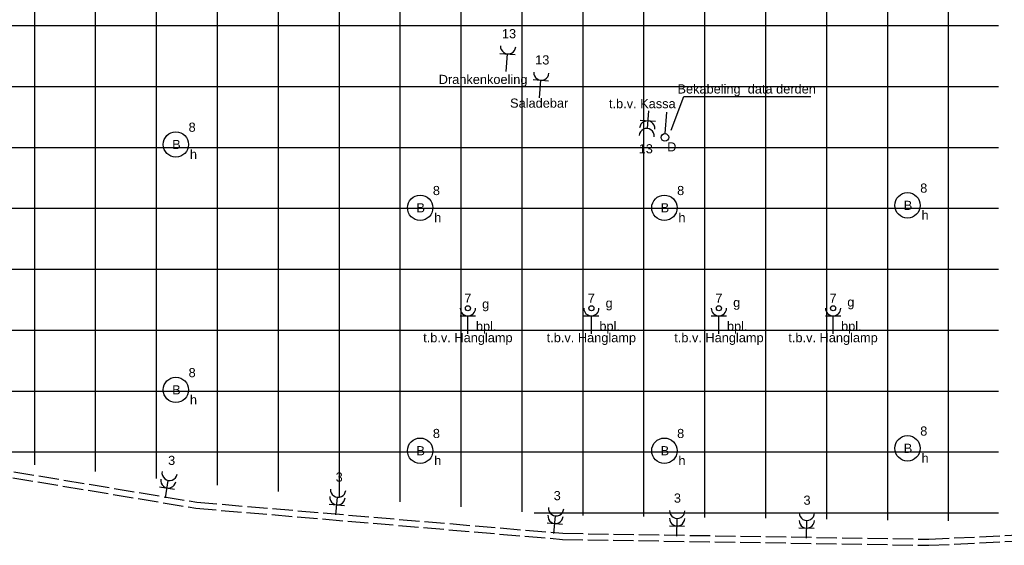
# Model space of a CAD drawing. Extents: x -156717 to 425753, y -51191 to 363295.
# Tile 450 of 502: x 298085 to 307780, y 109544 to 114721. Entities that reach past the tile are written whole.
import ezdxf
from ezdxf.enums import TextEntityAlignment as Align

# ---------------------------------------------------------------- set-up
doc = ezdxf.new("R2010")
doc.units = 0
doc.header["$LTSCALE"] = 50
doc.linetypes.add('E_GOOT3', pattern=[5, 4, -1])
doc.layers.get('0').update_dxf_attribs({"linetype": 'CONTINUOUS'})
for name, color, linetype in [('45 Plafond 2D arcering', 7, 'CONTINUOUS'), ('EL6131--_WG', 2, 'CONTINUOUS'), ('EL6222--', 3, 'CONTINUOUS'), ('EL6311--', 3, 'CONTINUOUS'), ('EL6441--', 3, 'CONTINUOUS'), ('EL6511--', 3, 'CONTINUOUS'), ('EL6522--', 3, 'CONTINUOUS'), ('EM6131--', 1, 'CONTINUOUS')]:
    doc.layers.add(name, color=color, linetype=linetype)
doc.styles.add('BURO-018', font='ARIAL.TTF', dxfattribs={"height": 63})

# ---------------------------------------------------------------- blocks, each defined once
blk = doc.blocks.new('1115B3')
at = {"color": 0, "linetype": 'Continuous'}
blk.add_circle((0, 3.5), 2.5, dxfattribs=at)
at = {"color": 0, "linetype": 'Continuous', "style": 'BURO-018'}
for tag, p in [('E_GKAST', (0, 11.5)), ('E_GROEP', (0, 8.5)), ('E_SGROEP', (4.5, 8.5)), ('E_ARMCODE', (0, 3.5)), ('E_SLET', (4.5, 2.5))]:
    blk.add_attdef(tag, text='', height=1.8, dxfattribs=at).set_placement(p, align=Align.MIDDLE)
blk = doc.blocks.new('111304A')
at = {"color": 0, "linetype": 'Continuous'}
for p, q in [((0, 1), (0, 4.5)), ((-1.5, 3), (1.5, 3))]:
    blk.add_line(p, q, dxfattribs=at)
for centre in [(0, 6), (0, 4.5)]:
    blk.add_arc(centre, 1.5, 180, 0, dxfattribs=at)
at = {"color": 0, "linetype": 'Continuous', "style": 'BURO-018'}
for tag, p in [('E_GKAST', (0, 11.5)), ('E_GROEP', (0, 8.5)), ('E_SGROEP', (4.5, 8.5))]:
    blk.add_attdef(tag, text='', height=1.8, dxfattribs=at).set_placement(p, align=Align.MIDDLE)
at = {"color": 0, "linetype": 'Continuous', "style": 'BURO-018', "flags": 1}
for tag, p in [('E_VERMCODE', (13, 8.5)), ('E_MATCODE', (0, 0))]:
    blk.add_attdef(tag, text='', height=1.8, dxfattribs=at).set_placement(p, align=Align.MIDDLE)
blk = doc.blocks.new('111304')
at = {"color": 0, "linetype": 'Continuous'}
for p, q in [((-1.5, 4.5), (1.5, 4.5)), ((0, 1), (0, 4.5))]:
    blk.add_line(p, q, dxfattribs=at)
blk.add_arc((0, 6), 1.5, 180, 0, dxfattribs=at)
at = {"color": 0, "linetype": 'Continuous', "style": 'BURO-018'}
for tag, p in [('E_GKAST', (0, 11.5)), ('E_GROEP', (0, 8.5)), ('E_SGROEP', (4.5, 8.5))]:
    blk.add_attdef(tag, text='', height=1.8, dxfattribs=at).set_placement(p, align=Align.MIDDLE)
at = {"color": 0, "linetype": 'Continuous', "style": 'BURO-018', "flags": 1}
for tag, p in [('E_VERMCODE', (13, 8.5)), ('E_MATCODE', (0, 0))]:
    blk.add_attdef(tag, text='', height=1.8, dxfattribs=at).set_placement(p, align=Align.MIDDLE)
blk = doc.blocks.new('E00139')
at = {"color": 0, "linetype": 'Continuous'}
blk.add_line((0, 5.25), (0, 1), dxfattribs=at)
blk.add_circle((0, 6), 0.75, dxfattribs=at)
at = {"color": 7, "style": 'BURO-018'}
for tag, p in [('E_COMMENT1', (0, 12)), ('E_DCOM1', (0, 9))]:
    blk.add_attdef(tag, text='', height=1.8, dxfattribs=at).set_placement(p, align=Align.MIDDLE)
at = {"color": 0, "style": 'BURO-018'}
blk.add_attdef('E_TEXT1', text='', height=1.8, dxfattribs=at).set_placement((2.5, 6), align=Align.MIDDLE)
at = {"color": 0, "linetype": 'Continuous', "style": 'BURO-018', "flags": 1}
blk.add_attdef('E_MATCODE', text='', height=1.8, dxfattribs=at).set_placement((0, 0), align=Align.MIDDLE)
blk = doc.blocks.new('E00516')
at = {"color": 0, "linetype": 'ByBlock'}
for p, q in [((-1.5, 4.5), (1.5, 4.5)), ((0, 1), (0, 4.5))]:
    blk.add_line(p, q, dxfattribs=at)
blk.add_circle((0, 6), 0.5, dxfattribs=at)
blk.add_arc((0, 6), 1.5, 180, 0, dxfattribs=at)
at = {"color": 0, "linetype": 'ByBlock', "style": 'BURO-018'}
for tag, p in [('E_GKAST', (0, 11)), ('E_GROEP', (0, 8)), ('E_SGROEP', (4.5, 8)), ('E_SLET1', (3.5, 5))]:
    blk.add_attdef(tag, text='', height=1.8, dxfattribs=at).set_placement(p, align=Align.MIDDLE)
at = {"color": 0, "linetype": 'Continuous', "style": 'BURO-018', "flags": 1}
blk.add_attdef('E_MATCODE', text='', height=1.8, dxfattribs=at).set_placement((0, 0), align=Align.MIDDLE)
blk = doc.blocks.new('ntysd')
at = {"layer": '45 Plafond 2D arcering', "linetype": 'Continuous'}
h = blk.add_hatch(dxfattribs=at)
h.set_pattern_fill('RASTER_600_0002', color=256, style=0, pattern_type=2)
h.set_pattern_definition([(0, (-133768, 78063.24), (0, 600), []), (90, (-133768, 78063.24), (-600, 0), [])])
h.paths.add_polyline_path([(-146216.5, 79343, -0.720165), (-151626.5, 76696.6), (-151626.5, 74621.8), (-147871.1, 73646), (-144335.7, 72928.6), (-140961.2, 72554.6), (-138051, 72312.5), (-133768, 72250.4), (-133768, 78343.2), (-136648.4, 78345.3), (-138505.2, 78352.7), (-140864.2, 78554.4), (-144564.2, 79105.8)], flags=0)
blk = doc.blocks.new('ERQYYY')
at = {"layer": 'EL6131--_WG', "color": 1, "linetype": 'E_GOOT3'}
for p, q in [((244615.9, 72550.8, 3000), (248142.9, 71964.5, 3000)), ((244606, 72491.6, 3000), (248135.4, 71904.9, 3000)), ((248142.9, 71964.5, 3000), (251747.1, 71657.8, 3000)), ((248135.4, 71904.9, 3000), (251744, 71597.8, 3000)), ((255351.7, 71599.3, 3000), (258974.7, 71773.1, 3000)), ((251747.1, 71657.8, 3000), (255351.7, 71599.3, 3000)), ((255352.6, 71539.3, 3000), (258977.6, 71713.2, 3000)), ((251744, 71597.8, 3000), (255352.6, 71539.3, 3000))]:
    blk.add_line(p, q, dxfattribs=at)
at = {"layer": 'EL6222--', "color": 1}
for p, q in [((252813.9, 75627.6), (252937.8, 75960.1)), ((252937.8, 75960.1), (254188.7, 75960.1))]:
    blk.add_line(p, q, dxfattribs=at)
at = {"layer": 'EL6222--'}
ref = blk.add_blockref('111304', (251187.3, 76154.4), dxfattribs=dict(at, xscale=50.00000000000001, yscale=50.00000000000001, zscale=50.00000000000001, rotation=355.880969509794))
ref.add_attrib('E_GROEP', '13', dxfattribs={"layer": '0', "color": 1, "linetype": 'Continuous', "height": 90, "style": 'BURO-018'}).set_placement((251217.8, 76578.3), align=Align.MIDDLE)
ref.add_attrib('E_MATCODE', 'Drankenkoeling', dxfattribs={"layer": '0', "color": 1, "linetype": 'Continuous', "height": 90, "style": 'BURO-018'}).set_placement((250962.4, 76116.8), align=Align.MIDDLE)
ref = blk.add_blockref('111304', (251514.8, 75896.1), dxfattribs=dict(at, xscale=50, yscale=50, zscale=50, rotation=355.8809939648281))
ref.add_attrib('E_GROEP', '13', dxfattribs={"layer": '0', "color": 1, "linetype": 'Continuous', "height": 90, "style": 'BURO-018'}).set_placement((251545.3, 76320), align=Align.MIDDLE)
ref.add_attrib('E_MATCODE', 'Saladebar', dxfattribs={"layer": '0', "color": 1, "linetype": 'Continuous', "height": 90, "style": 'BURO-018'}).set_placement((251514.8, 75896.1), align=Align.MIDDLE)
ref = blk.add_blockref('111304A', (252594.8, 75868.5), dxfattribs=dict(at, xscale=50, yscale=50, zscale=50, rotation=175.8809939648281))
ref.add_attrib('E_GROEP', '13', dxfattribs={"layer": '0', "color": 1, "linetype": 'Continuous', "height": 90, "style": 'BURO-018'}).set_placement((252564.3, 75444.6), align=Align.MIDDLE)
ref.add_attrib('E_MATCODE', 't.b.v. Kassa', dxfattribs={"layer": '0', "color": 1, "linetype": 'Continuous', "height": 90, "style": 'BURO-018'}).set_placement((252530.2, 75890.9), align=Align.MIDDLE)
at = {"layer": 'EL6222--', "color": 1}
ref = blk.add_blockref('111304A', (247825.8, 71956.4), dxfattribs=dict(at, xscale=49.99999999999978, yscale=49.99999999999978, zscale=49.99999999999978, rotation=350.5617569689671))
ref.add_attrib('E_GROEP', '3', dxfattribs={"layer": '0', "color": 1, "linetype": 'Continuous', "height": 90, "style": 'BURO-018'}).set_placement((247895.5, 72375.7), align=Align.MIDDLE)
ref = blk.add_blockref('111304A', (249509.3, 71788), dxfattribs=dict(at, xscale=50.00000000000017, yscale=50.00000000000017, zscale=50.00000000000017, rotation=355.1349444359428))
ref.add_attrib('E_GROEP', '3', dxfattribs={"layer": '0', "color": 1, "linetype": 'Continuous', "height": 90, "style": 'BURO-018'}).set_placement((249545.3, 72211.5), align=Align.MIDDLE)
ref = blk.add_blockref('111304A', (251656.4, 71605.3), dxfattribs=dict(at, xscale=49.99999999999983, yscale=49.99999999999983, zscale=49.99999999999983, rotation=355.1350915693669))
ref.add_attrib('E_GROEP', '3', dxfattribs={"layer": '0', "color": 1, "linetype": 'Continuous', "height": 90, "style": 'BURO-018'}).set_placement((251692.4, 72028.7), align=Align.MIDDLE)
ref = blk.add_blockref('111304A', (252869.2, 71579.6), dxfattribs=dict(at, xscale=50.00000000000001, yscale=50.00000000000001, zscale=50.00000000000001, rotation=359.0703464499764))
ref.add_attrib('E_GROEP', '3', dxfattribs={"layer": '0', "color": 1, "linetype": 'Continuous', "height": 90, "style": 'BURO-018'}).set_placement((252876.1, 72004.5), align=Align.MIDDLE)
ref = blk.add_blockref('111304A', (254145.7, 71558.8), dxfattribs=dict(at, xscale=50.00000000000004, yscale=50.00000000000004, zscale=50.00000000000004, rotation=359.0702657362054))
ref.add_attrib('E_GROEP', '3', dxfattribs={"layer": '0', "color": 1, "linetype": 'Continuous', "height": 90, "style": 'BURO-018'}).set_placement((254152.6, 71983.8), align=Align.MIDDLE)
at = {"layer": 'EL6311--'}
ref = blk.add_blockref('1115B3', (247762.4, 75487.2), dxfattribs=dict(at, xscale=50, yscale=50, zscale=50, rotation=270))
ref.add_attrib('E_ARMCODE', 'B', dxfattribs={"layer": '0', "color": 1, "linetype": 'Continuous', "height": 90, "style": 'BURO-018'}).set_placement((247942.4, 75487.2), align=Align.MIDDLE)
ref.add_attrib('E_SLET', 'h', dxfattribs={"layer": '0', "color": 1, "linetype": 'Continuous', "height": 90, "style": 'BURO-018'}).set_placement((248110.3, 75392.8), align=Align.MIDDLE)
ref.add_attrib('E_GROEP', '8', dxfattribs={"layer": '0', "color": 1, "linetype": 'Continuous', "height": 90, "style": 'BURO-018'}).set_placement((248097.4, 75657.2), align=Align.MIDDLE)
ref = blk.add_blockref('1115B3', (250168, 74863.6), dxfattribs=dict(at, xscale=50, yscale=50, zscale=50, rotation=270))
ref.add_attrib('E_ARMCODE', 'B', dxfattribs={"layer": '0', "color": 1, "linetype": 'Continuous', "height": 90, "style": 'BURO-018'}).set_placement((250348, 74863.6), align=Align.MIDDLE)
ref.add_attrib('E_SLET', 'h', dxfattribs={"layer": '0', "color": 1, "linetype": 'Continuous', "height": 90, "style": 'BURO-018'}).set_placement((250515.9, 74769.2), align=Align.MIDDLE)
ref.add_attrib('E_GROEP', '8', dxfattribs={"layer": '0', "color": 1, "linetype": 'Continuous', "height": 90, "style": 'BURO-018'}).set_placement((250503, 75033.6), align=Align.MIDDLE)
ref = blk.add_blockref('1115B3', (252572.9, 74863.6), dxfattribs=dict(at, xscale=50, yscale=50, zscale=50, rotation=270))
ref.add_attrib('E_ARMCODE', 'B', dxfattribs={"layer": '0', "color": 1, "linetype": 'Continuous', "height": 90, "style": 'BURO-018'}).set_placement((252752.9, 74863.6), align=Align.MIDDLE)
ref.add_attrib('E_SLET', 'h', dxfattribs={"layer": '0', "color": 1, "linetype": 'Continuous', "height": 90, "style": 'BURO-018'}).set_placement((252920.8, 74769.2), align=Align.MIDDLE)
ref.add_attrib('E_GROEP', '8', dxfattribs={"layer": '0', "color": 1, "linetype": 'Continuous', "height": 90, "style": 'BURO-018'}).set_placement((252907.9, 75033.6), align=Align.MIDDLE)
ref = blk.add_blockref('1115B3', (254966.9, 74887.4), dxfattribs=dict(at, xscale=50, yscale=50, zscale=50, rotation=270))
ref.add_attrib('E_ARMCODE', 'B', dxfattribs={"layer": '0', "color": 1, "linetype": 'Continuous', "height": 90, "style": 'BURO-018'}).set_placement((255146.9, 74887.4), align=Align.MIDDLE)
ref.add_attrib('E_SLET', 'h', dxfattribs={"layer": '0', "color": 1, "linetype": 'Continuous', "height": 90, "style": 'BURO-018'}).set_placement((255314.8, 74793), align=Align.MIDDLE)
ref.add_attrib('E_GROEP', '8', dxfattribs={"layer": '0', "color": 1, "linetype": 'Continuous', "height": 90, "style": 'BURO-018'}).set_placement((255301.9, 75057.4), align=Align.MIDDLE)
ref = blk.add_blockref('E00516', (250812.8, 73573.4), dxfattribs=dict(at, xscale=50, yscale=50, zscale=50))
ref.add_attrib('E_GROEP', '7', dxfattribs={"layer": '0', "color": 1, "linetype": 'ByBlock', "height": 90, "style": 'BURO-018'}).set_placement((250812.8, 73973.4), align=Align.MIDDLE)
ref.add_attrib('E_SLET1', 'g', dxfattribs={"layer": '0', "color": 1, "linetype": 'ByBlock', "height": 90, "style": 'BURO-018'}).set_placement((250987.8, 73902.9), align=Align.MIDDLE)
ref.add_attrib('E_MATCODE', 't.b.v. Hanglamp', dxfattribs={"layer": '0', "color": 1, "linetype": 'Continuous', "height": 90, "style": 'BURO-018'}).set_placement((250812.8, 73573.4), align=Align.MIDDLE)
ref = blk.add_blockref('E00516', (252028.6, 73573.4), dxfattribs=dict(at, xscale=50, yscale=50, zscale=50))
ref.add_attrib('E_GROEP', '7', dxfattribs={"layer": '0', "color": 1, "linetype": 'ByBlock', "height": 90, "style": 'BURO-018'}).set_placement((252028.6, 73973.4), align=Align.MIDDLE)
ref.add_attrib('E_SLET1', 'g', dxfattribs={"layer": '0', "color": 1, "linetype": 'ByBlock', "height": 90, "style": 'BURO-018'}).set_placement((252203.6, 73911.7), align=Align.MIDDLE)
ref.add_attrib('E_MATCODE', 't.b.v. Hanglamp', dxfattribs={"layer": '0', "color": 1, "linetype": 'Continuous', "height": 90, "style": 'BURO-018'}).set_placement((252028.6, 73573.4), align=Align.MIDDLE)
ref = blk.add_blockref('E00516', (253284.8, 73573.4), dxfattribs=dict(at, xscale=50, yscale=50, zscale=50))
ref.add_attrib('E_GROEP', '7', dxfattribs={"layer": '0', "color": 1, "linetype": 'ByBlock', "height": 90, "style": 'BURO-018'}).set_placement((253284.8, 73973.4), align=Align.MIDDLE)
ref.add_attrib('E_SLET1', 'g', dxfattribs={"layer": '0', "color": 1, "linetype": 'ByBlock', "height": 90, "style": 'BURO-018'}).set_placement((253459.8, 73917.3), align=Align.MIDDLE)
ref.add_attrib('E_MATCODE', 't.b.v. Hanglamp', dxfattribs={"layer": '0', "color": 1, "linetype": 'Continuous', "height": 90, "style": 'BURO-018'}).set_placement((253284.8, 73573.4), align=Align.MIDDLE)
ref = blk.add_blockref('E00516', (254408.7, 73573.4), dxfattribs=dict(at, xscale=50, yscale=50, zscale=50))
ref.add_attrib('E_GROEP', '7', dxfattribs={"layer": '0', "color": 1, "linetype": 'ByBlock', "height": 90, "style": 'BURO-018'}).set_placement((254408.7, 73973.4), align=Align.MIDDLE)
ref.add_attrib('E_SLET1', 'g', dxfattribs={"layer": '0', "color": 1, "linetype": 'ByBlock', "height": 90, "style": 'BURO-018'}).set_placement((254583.7, 73922), align=Align.MIDDLE)
ref.add_attrib('E_MATCODE', 't.b.v. Hanglamp', dxfattribs={"layer": '0', "color": 1, "linetype": 'Continuous', "height": 90, "style": 'BURO-018'}).set_placement((254408.7, 73573.4), align=Align.MIDDLE)
ref = blk.add_blockref('1115B3', (247762.4, 73070.1), dxfattribs=dict(at, xscale=50, yscale=50, zscale=50, rotation=270))
ref.add_attrib('E_ARMCODE', 'B', dxfattribs={"layer": '0', "color": 1, "linetype": 'Continuous', "height": 90, "style": 'BURO-018'}).set_placement((247942.4, 73070.1), align=Align.MIDDLE)
ref.add_attrib('E_SLET', 'h', dxfattribs={"layer": '0', "color": 1, "linetype": 'Continuous', "height": 90, "style": 'BURO-018'}).set_placement((248110.3, 72975.6), align=Align.MIDDLE)
ref.add_attrib('E_GROEP', '8', dxfattribs={"layer": '0', "color": 1, "linetype": 'Continuous', "height": 90, "style": 'BURO-018'}).set_placement((248097.4, 73240.1), align=Align.MIDDLE)
ref = blk.add_blockref('1115B3', (254966.9, 72494.6), dxfattribs=dict(at, xscale=50, yscale=50, zscale=50, rotation=270))
ref.add_attrib('E_ARMCODE', 'B', dxfattribs={"layer": '0', "color": 1, "linetype": 'Continuous', "height": 90, "style": 'BURO-018'}).set_placement((255146.9, 72494.6), align=Align.MIDDLE)
ref.add_attrib('E_SLET', 'h', dxfattribs={"layer": '0', "color": 1, "linetype": 'Continuous', "height": 90, "style": 'BURO-018'}).set_placement((255314.8, 72400.1), align=Align.MIDDLE)
ref.add_attrib('E_GROEP', '8', dxfattribs={"layer": '0', "color": 1, "linetype": 'Continuous', "height": 90, "style": 'BURO-018'}).set_placement((255301.9, 72664.6), align=Align.MIDDLE)
ref = blk.add_blockref('1115B3', (250168, 72470.8), dxfattribs=dict(at, xscale=50, yscale=50, zscale=50, rotation=270))
ref.add_attrib('E_ARMCODE', 'B', dxfattribs={"layer": '0', "color": 1, "linetype": 'Continuous', "height": 90, "style": 'BURO-018'}).set_placement((250348, 72470.8), align=Align.MIDDLE)
ref.add_attrib('E_SLET', 'h', dxfattribs={"layer": '0', "color": 1, "linetype": 'Continuous', "height": 90, "style": 'BURO-018'}).set_placement((250515.9, 72376.3), align=Align.MIDDLE)
ref.add_attrib('E_GROEP', '8', dxfattribs={"layer": '0', "color": 1, "linetype": 'Continuous', "height": 90, "style": 'BURO-018'}).set_placement((250503, 72640.8), align=Align.MIDDLE)
ref = blk.add_blockref('1115B3', (252572.9, 72470.8), dxfattribs=dict(at, xscale=50, yscale=50, zscale=50, rotation=270))
ref.add_attrib('E_ARMCODE', 'B', dxfattribs={"layer": '0', "color": 1, "linetype": 'Continuous', "height": 90, "style": 'BURO-018'}).set_placement((252752.9, 72470.8), align=Align.MIDDLE)
ref.add_attrib('E_SLET', 'h', dxfattribs={"layer": '0', "color": 1, "linetype": 'Continuous', "height": 90, "style": 'BURO-018'}).set_placement((252920.8, 72376.3), align=Align.MIDDLE)
ref.add_attrib('E_GROEP', '8', dxfattribs={"layer": '0', "color": 1, "linetype": 'Continuous', "height": 90, "style": 'BURO-018'}).set_placement((252907.9, 72640.8), align=Align.MIDDLE)
at = {"layer": 'EL6441--'}
ref = blk.add_blockref('E00139', (252774.5, 75855.5), dxfattribs=dict(at, xscale=50, yscale=50, zscale=50, rotation=175.8809939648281))
ref.add_attrib('E_TEXT1', 'D', dxfattribs={"layer": '0', "color": 1, "height": 90, "style": 'BURO-018'}).set_placement((252820.5, 75463.2), align=Align.MIDDLE)
at = {"layer": 'EL6511--', "color": 6}
blk.add_blockref('ntysd', (389806.6, -477.9), dxfattribs=at)
at = {"layer": 'EL6522--', "color": 1, "style": 'BURO-018'}
for s, p in [('Bekabeling  data derden', (252876.4, 75989)), ('bpl.', (250891.7, 73652.3)), ('bpl.', (252107.5, 73652.3)), ('bpl.', (253363.7, 73652.3)), ('bpl.', (254487.6, 73652.3))]:
    blk.add_text(s, height=90, dxfattribs=at).set_placement(p)

msp = doc.modelspace()

# ---------------------------------------------------------------- block references
at = {"layer": 'EM6131--', "color": 1}
msp.add_blockref('ERQYYY', (51685.44377, 38004.8693), dxfattribs=at)

doc.saveas('drawing.dxf')
